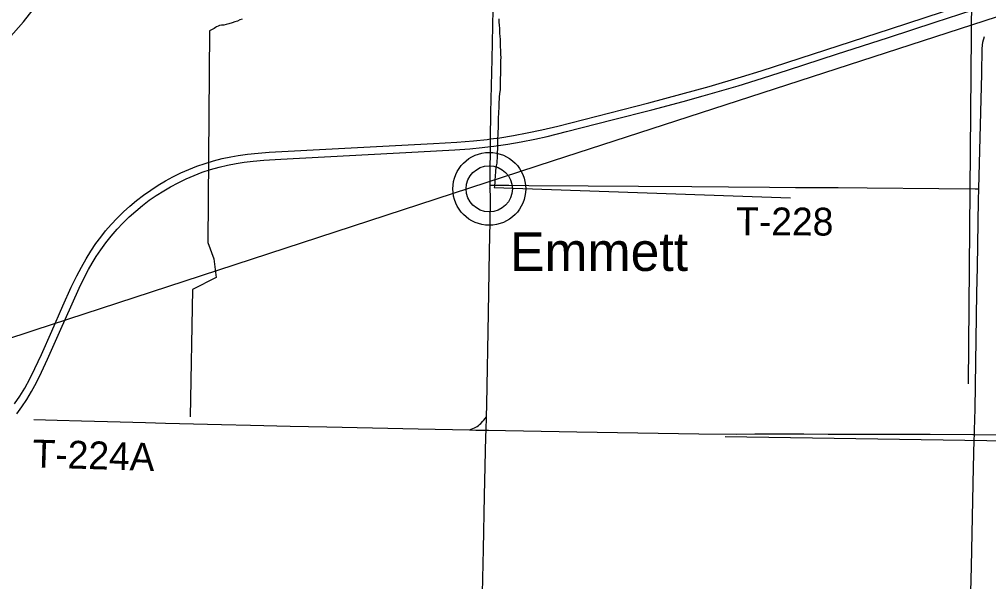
# Model space of a CAD drawing. Extents: x 2.1 to 73.9, y 4 to 26.
# Drawn here: x 43.618 to 44.608, y 20.682 to 21.257 of the extents above; entities that cross this region are included whole.
import ezdxf

# ---------------------------------------------------------------- set-up
doc = ezdxf.new("R2010")
doc.units = 0
for name, color, linetype in [('GM_X_County_Road', 7, 'Continuous'), ('GM_X_Minor_River', 7, 'Continuous'), ('GM_X_Rail_Line', 7, 'Continuous'), ('GM_X_Township_Road', 7, 'Continuous'), ('GM_X_Township_Road_Text', 7, 'Continuous'), ('GM_X_Unincorporated', 7, 'Continuous'), ('GM_X_Unincorporated_Location', 7, 'Continuous'), ('GM_X_Unincorporated_Text', 7, 'Continuous'), ('GM_X_US_Route', 7, 'Continuous')]:
    doc.layers.add(name, color=color, linetype=linetype)

msp = doc.modelspace()

# ---------------------------------------------------------------- linework, layer by layer
at = {"layer": 'GM_X_County_Road'}
msp.add_line((44.095, 20.83698), (44.09541, 20.8506), dxfattribs=at)
for points in [[(44.09956, 21.1266), (44.09966, 21.13442), (44.10002, 21.16149), (44.10124, 21.21588), (44.10274, 21.28425), (44.10393, 21.3377)], [(44.09927, 21.08731), (44.09923, 21.09154), (44.09926, 21.10554), (44.09947, 21.11952), (44.09956, 21.1266)], [(44.09541, 20.8506), (44.09579, 20.86311), (44.09757, 20.95635), (44.09865, 21.02007), (44.09912, 21.0496), (44.09939, 21.07135), (44.09927, 21.08731)], [(44.08826, 20.45842), (44.08865, 20.47772), (44.0893, 20.51812), (44.08976, 20.5663), (44.09051, 20.61604), (44.09143, 20.67043), (44.09226, 20.7155), (44.09347, 20.76988), (44.0948, 20.83049), (44.095, 20.83698)]]:
    msp.add_lwpolyline(points, dxfattribs=at)
at = {"layer": 'GM_X_Minor_River'}
for points in [[(44.59435, 21.71573), (44.58725, 20.88424)], [(43.84602, 21.25683), (43.84353, 21.25594), (43.84104, 21.25485), (43.83835, 21.25396), (43.83567, 21.25308), (43.83223, 21.25202), (43.82955, 21.25113), (43.82706, 21.25061), (43.82478, 21.25048), (43.82287, 21.25014), (43.82134, 21.2496), (43.8198, 21.24907), (43.81865, 21.24834), (43.81729, 21.24723), (43.81248, 21.24468)], [(44.108, 21.25693), (44.10815, 21.25522), (44.1081, 21.25313), (44.10825, 21.25123), (44.1084, 21.2497), (44.10856, 21.24818), (44.10871, 21.24628), (44.10886, 21.24475), (44.10882, 21.24304), (44.1091, 21.23829), (44.10926, 21.23695), (44.10941, 21.23505), (44.10936, 21.23296), (44.1093, 21.2305), (44.10944, 21.22802), (44.10957, 21.22555), (44.10971, 21.22308), (44.10984, 21.2208), (44.10996, 21.21756), (44.10989, 21.21453), (44.10983, 21.21168), (44.10978, 21.20959), (44.10973, 21.20712), (44.10967, 21.20446), (44.10961, 21.20199), (44.10956, 21.19953), (44.10951, 21.19725), (44.10945, 21.19478), (44.10939, 21.19212), (44.10932, 21.18889), (44.10927, 21.18681), (44.10922, 21.18472), (44.10876, 21.18093), (44.10848, 21.17714), (44.10844, 21.17524), (44.10817, 21.17163), (44.10813, 21.16974)], [(43.81248, 21.24468), (43.81085, 21.02854), (43.81695, 21.01206), (43.81937, 20.99282), (43.79533, 20.98083), (43.79279, 20.85077)], [(44.10813, 21.16974), (44.10808, 21.16784), (44.10802, 21.16518), (44.10779, 21.16328), (44.10775, 21.16139), (44.10752, 21.15949), (44.10747, 21.1574), (44.10742, 21.15512), (44.10737, 21.15304), (44.10733, 21.15114), (44.10728, 21.14886), (44.10723, 21.14677), (44.10719, 21.14487), (44.10694, 21.14241), (44.1069, 21.14032), (44.10684, 21.13785), (44.10659, 21.1352), (44.10654, 21.13311), (44.10669, 21.13102), (44.10665, 21.1295), (44.10652, 21.12361), (44.10646, 21.12114), (44.10642, 21.11906), (44.10637, 21.11678), (44.10632, 21.11469), (44.10607, 21.11223), (44.10583, 21.10976), (44.10539, 21.10711), (44.10495, 21.10446), (44.10471, 21.10219), (44.10446, 21.09973), (44.10423, 21.09783), (44.10418, 21.09555), (44.10394, 21.09328), (44.10389, 21.09119), (44.10384, 21.0891), (44.10361, 21.0874), (44.10358, 21.08607), (44.10337, 21.08474)], [(44.10337, 21.08474), (44.40579, 21.07429)], [(44.33928, 20.83056), (45.09565, 20.81887), (45.09896, 20.90128)]]:
    msp.add_lwpolyline(points, dxfattribs=at)
at = {"layer": 'GM_X_Rail_Line'}
for points in [[(42.88241, 20.69347), (42.89307, 20.7248), (42.90465, 20.75368), (42.91466, 20.77475), (42.92428, 20.79001), (42.94019, 20.80877), (42.96022, 20.8239), (42.99387, 20.84535), (43.35311, 21.07085), (43.54662, 21.18986), (43.57719, 21.21018), (43.60224, 21.23087), (43.62273, 21.25406), (43.64373, 21.28134), (43.66406, 21.30971), (43.73536, 21.41812), (43.82792, 21.55878), (43.90244, 21.68007), (43.94967, 21.74716), (43.97734, 21.7904), (44.01624, 21.85997)], [(41.95853, 20.39101), (42.58649, 20.59734), (42.88253, 20.6932), (43.12839, 20.7728), (43.63367, 20.93917), (44.1637, 21.11243), (44.70423, 21.28804), (45.09575, 21.41505), (45.35099, 21.49772), (46.12242, 21.74708), (46.37711, 21.82964)]]:
    msp.add_lwpolyline(points, dxfattribs=at)
at = {"layer": 'GM_X_Township_Road'}
for points in [[(44.59825, 21.0835), (44.60112, 21.20092), (44.60155, 21.22675), (44.60236, 21.23308), (44.60411, 21.23905)], [(44.09927, 21.08731), (44.10099, 21.08731), (44.11828, 21.08734), (44.13851, 21.08704), (44.19922, 21.08667), (44.25058, 21.08612), (44.30505, 21.08571), (44.34241, 21.08538), (44.38444, 21.08504), (44.41089, 21.08488), (44.45448, 21.0847), (44.48405, 21.08454), (44.5572, 21.0839), (44.59456, 21.08354), (44.59825, 21.0835)], [(44.59376, 20.83268), (44.59386, 20.83713), (44.59434, 20.85889), (44.59627, 20.97706), (44.59667, 21.00349), (44.59796, 21.0719), (44.59825, 21.0835)], [(43.63327, 20.84786), (43.65715, 20.84726), (43.68201, 20.84663), (43.70843, 20.84587), (43.74729, 20.84491), (43.7675, 20.84435), (43.825, 20.84275), (43.85454, 20.84212), (43.89495, 20.84121), (43.93226, 20.84051), (44.02552, 20.83852), (44.07801, 20.83733)], [(44.07801, 20.83733), (44.08161, 20.83869), (44.08311, 20.83926), (44.08454, 20.83998), (44.0859, 20.84081), (44.0872, 20.84173), (44.08845, 20.84273), (44.08964, 20.84381), (44.09182, 20.84614), (44.09282, 20.84739), (44.09541, 20.8506)], [(44.07801, 20.83733), (44.08459, 20.83718), (44.095, 20.83698)], [(44.095, 20.83698), (44.0976, 20.83693), (44.1147, 20.83659), (44.13335, 20.83625), (44.18774, 20.83529), (44.3121, 20.83315), (44.35094, 20.83302), (44.36959, 20.83314), (44.41934, 20.83321), (44.44421, 20.8331), (44.48929, 20.83303), (44.54836, 20.83286), (44.59189, 20.8327), (44.59376, 20.83268)], [(44.58811, 20.58026), (44.58822, 20.59231), (44.58852, 20.60629), (44.59006, 20.67154), (44.5908, 20.69795), (44.59287, 20.79894), (44.59357, 20.82709), (44.59376, 20.83268)], [(44.59376, 20.83268), (44.63697, 20.83231), (44.66961, 20.83213), (44.69759, 20.83192), (44.72091, 20.83176), (44.752, 20.83148), (44.87014, 20.83063), (44.89501, 20.83048), (44.91211, 20.83039), (44.93076, 20.83016), (45.03024, 20.82937), (45.05667, 20.829), (45.06911, 20.82884), (45.07999, 20.82855), (45.0892, 20.82835)]]:
    msp.add_lwpolyline(points, dxfattribs=at)
at = {"layer": 'GM_X_Unincorporated'}
for radius in [0.0372, 0.02358]:
    msp.add_circle((44.09826, 21.08348), radius, dxfattribs=at)
at = {"layer": 'GM_X_Unincorporated_Location'}
msp.add_line((44.09826, 21.08348), (44.09826, 21.08348), dxfattribs=at)
at = {"layer": 'GM_X_US_Route'}
for points in [[(43.61355, 20.86392), (43.61875, 20.87163), (43.62392, 20.8801), (43.62902, 20.88933), (43.63428, 20.89988), (43.64092, 20.91426), (43.65151, 20.93813), (43.6629, 20.96402), (43.67149, 20.983), (43.67701, 20.9945), (43.68177, 21.00361), (43.68653, 21.012), (43.69128, 21.01968), (43.69667, 21.02768), (43.70146, 21.03421), (43.7065, 21.04055), (43.7122, 21.04715), (43.71817, 21.05351), (43.72463, 21.05983), (43.73109, 21.06568), (43.73801, 21.07149), (43.74516, 21.07701), (43.75252, 21.08224), (43.7601, 21.08717), (43.76759, 21.09163), (43.77526, 21.09579), (43.78337, 21.09976), (43.79135, 21.10329), (43.79976, 21.10659), (43.808, 21.10945), (43.81664, 21.11208), (43.82539, 21.11433), (43.83423, 21.11622), (43.84189, 21.11758), (43.85145, 21.11891), (43.86229, 21.12005), (43.87346, 21.12089), (43.94424, 21.12462), (44.0414, 21.12972), (44.06529, 21.13116), (44.08232, 21.13248), (44.09622, 21.13396), (44.09966, 21.13442), (44.10914, 21.13569), (44.12295, 21.1379), (44.13699, 21.14053), (44.15187, 21.14371), (44.16818, 21.14762), (44.26125, 21.17139), (44.29401, 21.17999), (44.32275, 21.18802), (44.35585, 21.19774), (44.37604, 21.20396), (44.50787, 21.24686), (44.57883, 21.2699)], [(43.61579, 20.85376), (43.62092, 20.86081), (43.62594, 20.86832), (43.63094, 20.87657), (43.636, 20.88587), (43.64113, 20.89617), (43.64726, 20.90945), (43.65943, 20.93704), (43.67224, 20.96604), (43.6796, 20.98214), (43.68461, 20.99248), (43.68907, 21.001), (43.69275, 21.00747), (43.69698, 21.01433), (43.70165, 21.02127), (43.70678, 21.02828), (43.71218, 21.03507), (43.71824, 21.04213), (43.72416, 21.04848), (43.73056, 21.0548), (43.73725, 21.06082), (43.74418, 21.06654), (43.7511, 21.07179), (43.75822, 21.07676), (43.7658, 21.0816), (43.77277, 21.08566), (43.78044, 21.08974), (43.78882, 21.09377), (43.7968, 21.09721), (43.8052, 21.10042), (43.81374, 21.10323), (43.8224, 21.10564), (43.83085, 21.10765), (43.83968, 21.10937), (43.84796, 21.11067), (43.8572, 21.11178), (43.86802, 21.11273), (43.88539, 21.11382), (44.02569, 21.12115), (44.06326, 21.12316), (44.07846, 21.1243), (44.09115, 21.12556), (44.09956, 21.1266), (44.10288, 21.12702), (44.11735, 21.12916), (44.13083, 21.13149), (44.14487, 21.13428), (44.15732, 21.13707), (44.17695, 21.14189), (44.22391, 21.15395), (44.26428, 21.16423), (44.29615, 21.17263), (44.31651, 21.17831), (44.35233, 21.18874), (44.3773, 21.19639), (44.40397, 21.20486), (44.45298, 21.221), (44.50594, 21.23806), (44.55352, 21.25359), (44.61648, 21.27408)]]:
    msp.add_lwpolyline(points, dxfattribs=at)

# ---------------------------------------------------------------- texts
at = {"layer": 'GM_X_Township_Road_Text'}
for s, rotation, p in [('T-228', 359.71918, (44.35033, 21.03619)), ('T-224A', 358.25861, (43.63152, 20.79912))]:
    msp.add_text(s, height=0.028409, rotation=rotation, dxfattribs=at).set_placement(p)
at = {"layer": 'GM_X_Unincorporated_Text'}
msp.add_text('Emmett', height=0.039489, rotation=0.00001, dxfattribs=at).set_placement((44.1194, 20.99964))

doc.saveas('drawing.dxf')
